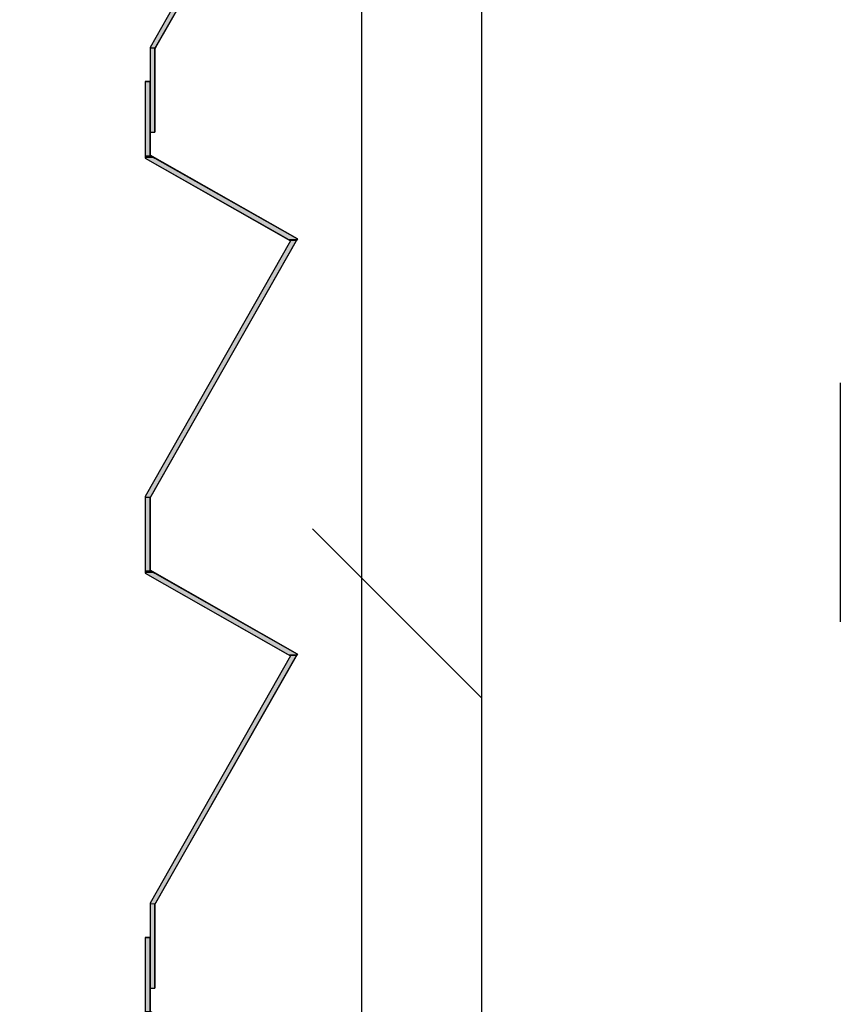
# Model space of a CAD drawing. Extents: x 2 to 87, y -108 to 11.
# Tile 288 of 352: x 43.885 to 44.228, y -34.717 to -34.306. Entities that reach past the tile are written whole.
import ezdxf

# ---------------------------------------------------------------- set-up
doc = ezdxf.new("R2010")
doc.units = 0
doc.header["$MEASUREMENT"] = 0
doc.linetypes.add('DASHDOT', pattern=[1, 0.5, -0.25, 0, -0.25])
doc.linetypes.add('DOT', pattern=[0.25, 0, -0.25])
for name, color, linetype in [('2', 7, 'CONTINUOUS'), ('25', 7, 'CONTINUOUS'), ('4', 7, 'CONTINUOUS'), ('5', 7, 'CONTINUOUS'), ('8', 7, 'CONTINUOUS')]:
    doc.layers.add(name, color=color, linetype=linetype)

# ---------------------------------------------------------------- blocks, each defined once
blk = doc.blocks.new('*N678')
at = {"layer": '25', "color": 62, "linetype": 'Continuous'}
for p, q in [((43.937, -34.6895), (43.939, -34.6895)), ((43.937, -34.6895), (43.937, -34.7203)), ((43.939, -34.6895), (43.939, -34.7203)), ((43.937, -34.7203), (43.937, -34.7215)), ((43.937, -34.7215), (43.9965, -34.7553)), ((43.939, -34.7203), (43.941, -34.7215)), ((43.941, -34.7215), (44.0006, -34.7553)), ((43.9978, -34.7561), (43.937, -34.8631)), ((44.0001, -34.7561), (43.9393, -34.8631)), ((43.9965, -34.7553), (43.9978, -34.7561)), ((44.0006, -34.7553), (44.0001, -34.7561)), ((43.937, -34.8631), (43.937, -34.8636)), ((43.937, -34.8636), (43.937, -34.8939)), ((43.9393, -34.8631), (43.939, -34.8636)), ((43.939, -34.8636), (43.939, -34.8939)), ((43.937, -34.8939), (43.937, -34.8951)), ((43.937, -34.8951), (43.9965, -34.929)), ((43.939, -34.8939), (43.941, -34.8951)), ((43.941, -34.8951), (44.0006, -34.929)), ((43.9978, -34.9297), (43.939, -35.0332)), ((44.0001, -34.9297), (43.9413, -35.0332)), ((43.9965, -34.929), (43.9978, -34.9297)), ((44.0006, -34.929), (44.0001, -34.9297)), ((43.939, -35.0332), (43.939, -35.0337)), ((43.939, -35.0337), (43.939, -35.0687)), ((43.9413, -35.0332), (43.941, -35.0337)), ((43.941, -35.0337), (43.941, -35.0687)), ((43.939, -35.0687), (43.941, -35.0687))]:
    blk.add_line(p, q, dxfattribs=at)
for points in [[(43.937, -34.6895), (43.937, -34.6895), (43.939, -34.6895)], [(43.937, -34.6895), (43.937, -34.7203), (43.939, -34.7203)], [(43.937, -34.6895), (43.939, -34.6895), (43.939, -34.7203)], [(43.937, -34.7203), (43.937, -34.7215), (43.941, -34.7215)], [(43.937, -34.7203), (43.939, -34.7203), (43.941, -34.7215)], [(43.937, -34.7215), (43.9965, -34.7553), (44.0006, -34.7553)], [(43.937, -34.7215), (43.941, -34.7215), (44.0006, -34.7553)], [(43.9978, -34.7561), (43.937, -34.8631), (43.9393, -34.8631)], [(43.9978, -34.7561), (44.0001, -34.7561), (43.9393, -34.8631)], [(43.9965, -34.7553), (43.9978, -34.7561), (44.0001, -34.7561)], [(43.9965, -34.7553), (44.0006, -34.7553), (44.0001, -34.7561)], [(43.937, -34.8631), (43.937, -34.8636), (43.939, -34.8636)], [(43.937, -34.8631), (43.9393, -34.8631), (43.939, -34.8636)], [(43.937, -34.8636), (43.937, -34.8939), (43.939, -34.8939)], [(43.937, -34.8636), (43.939, -34.8636), (43.939, -34.8939)], [(43.937, -34.8939), (43.937, -34.8951), (43.941, -34.8951)], [(43.937, -34.8939), (43.939, -34.8939), (43.941, -34.8951)], [(43.937, -34.8951), (43.9965, -34.929), (44.0006, -34.929)], [(43.937, -34.8951), (43.941, -34.8951), (44.0006, -34.929)], [(43.9978, -34.9297), (43.939, -35.0332), (43.9413, -35.0332)], [(43.9978, -34.9297), (44.0001, -34.9297), (43.9413, -35.0332)], [(43.9965, -34.929), (43.9978, -34.9297), (44.0001, -34.9297)], [(43.9965, -34.929), (44.0006, -34.929), (44.0001, -34.9297)], [(43.939, -35.0332), (43.939, -35.0337), (43.941, -35.0337)], [(43.939, -35.0332), (43.9413, -35.0332), (43.941, -35.0337)], [(43.939, -35.0337), (43.939, -35.0687), (43.941, -35.0687)], [(43.939, -35.0337), (43.941, -35.0337), (43.941, -35.0687)], [(43.939, -35.0687), (43.939, -35.0687), (43.941, -35.0687)]]:
    blk.add_solid(points, dxfattribs=at)
blk = doc.blocks.new('*N679')
at = {"layer": '25', "color": 62, "linetype": 'Continuous'}
for p, q in [((43.937, -34.3315), (43.939, -34.3315)), ((43.937, -34.3315), (43.937, -34.3623)), ((43.939, -34.3315), (43.939, -34.3623)), ((43.937, -34.3623), (43.937, -34.3635)), ((43.937, -34.3635), (43.9965, -34.3973)), ((43.939, -34.3623), (43.941, -34.3635)), ((43.941, -34.3635), (44.0006, -34.3973)), ((43.9978, -34.3981), (43.937, -34.5051)), ((44.0001, -34.3981), (43.9393, -34.5051)), ((43.9965, -34.3973), (43.9978, -34.3981)), ((44.0006, -34.3973), (44.0001, -34.3981)), ((43.937, -34.5051), (43.937, -34.5056)), ((43.9393, -34.5051), (43.939, -34.5056)), ((43.937, -34.5056), (43.937, -34.5359)), ((43.939, -34.5056), (43.939, -34.5359)), ((43.937, -34.5359), (43.937, -34.5371)), ((43.937, -34.5371), (43.9965, -34.571)), ((43.939, -34.5359), (43.941, -34.5371)), ((43.941, -34.5371), (44.0006, -34.571)), ((43.9965, -34.571), (43.9978, -34.5717)), ((44.0006, -34.571), (44.0001, -34.5717)), ((43.9978, -34.5717), (43.939, -34.6752)), ((44.0001, -34.5717), (43.9413, -34.6752)), ((43.939, -34.6752), (43.939, -34.6757)), ((43.939, -34.6757), (43.939, -34.7107)), ((43.9413, -34.6752), (43.941, -34.6757)), ((43.941, -34.6757), (43.941, -34.7107)), ((43.939, -34.7107), (43.941, -34.7107))]:
    blk.add_line(p, q, dxfattribs=at)
for points in [[(43.937, -34.3315), (43.937, -34.3315), (43.939, -34.3315)], [(43.937, -34.3315), (43.937, -34.3623), (43.939, -34.3623)], [(43.937, -34.3315), (43.939, -34.3315), (43.939, -34.3623)], [(43.937, -34.3623), (43.937, -34.3635), (43.941, -34.3635)], [(43.937, -34.3623), (43.939, -34.3623), (43.941, -34.3635)], [(43.937, -34.3635), (43.9965, -34.3973), (44.0006, -34.3973)], [(43.937, -34.3635), (43.941, -34.3635), (44.0006, -34.3973)], [(43.9978, -34.3981), (43.937, -34.5051), (43.9393, -34.5051)], [(43.9978, -34.3981), (44.0001, -34.3981), (43.9393, -34.5051)], [(43.9965, -34.3973), (43.9978, -34.3981), (44.0001, -34.3981)], [(43.9965, -34.3973), (44.0006, -34.3973), (44.0001, -34.3981)], [(43.937, -34.5051), (43.937, -34.5056), (43.939, -34.5056)], [(43.937, -34.5051), (43.9393, -34.5051), (43.939, -34.5056)], [(43.937, -34.5056), (43.937, -34.5359), (43.939, -34.5359)], [(43.937, -34.5056), (43.939, -34.5056), (43.939, -34.5359)], [(43.937, -34.5359), (43.937, -34.5371), (43.941, -34.5371)], [(43.937, -34.5359), (43.939, -34.5359), (43.941, -34.5371)], [(43.937, -34.5371), (43.9965, -34.571), (44.0006, -34.571)], [(43.937, -34.5371), (43.941, -34.5371), (44.0006, -34.571)], [(43.9965, -34.571), (43.9978, -34.5717), (44.0001, -34.5717)], [(43.9965, -34.571), (44.0006, -34.571), (44.0001, -34.5717)], [(43.9978, -34.5717), (43.939, -34.6752), (43.9413, -34.6752)], [(43.9978, -34.5717), (44.0001, -34.5717), (43.9413, -34.6752)], [(43.939, -34.6752), (43.939, -34.6757), (43.941, -34.6757)], [(43.939, -34.6752), (43.9413, -34.6752), (43.941, -34.6757)], [(43.939, -34.6757), (43.939, -34.7107), (43.941, -34.7107)], [(43.939, -34.6757), (43.941, -34.6757), (43.941, -34.7107)], [(43.939, -34.7107), (43.939, -34.7107), (43.941, -34.7107)]]:
    blk.add_solid(points, dxfattribs=at)
blk = doc.blocks.new('*N680')
at = {"layer": '25', "color": 62, "linetype": 'Continuous'}
for p, q in [((43.937, -33.9735), (43.939, -33.9735)), ((43.937, -33.9735), (43.937, -34.0043)), ((43.939, -33.9735), (43.939, -34.0043)), ((43.937, -34.0043), (43.937, -34.0055)), ((43.937, -34.0055), (43.9965, -34.0393)), ((43.939, -34.0043), (43.941, -34.0055)), ((43.941, -34.0055), (44.0006, -34.0393)), ((43.9978, -34.0401), (43.937, -34.1471)), ((44.0001, -34.0401), (43.9393, -34.1471)), ((43.9965, -34.0393), (43.9978, -34.0401)), ((44.0006, -34.0393), (44.0001, -34.0401)), ((43.937, -34.1471), (43.937, -34.1476)), ((43.9393, -34.1471), (43.939, -34.1476)), ((43.937, -34.1476), (43.937, -34.1779)), ((43.939, -34.1476), (43.939, -34.1779)), ((43.937, -34.1779), (43.937, -34.1791)), ((43.937, -34.1791), (43.9965, -34.213)), ((43.939, -34.1779), (43.941, -34.1791)), ((43.941, -34.1791), (44.0006, -34.213)), ((43.9965, -34.213), (43.9978, -34.2137)), ((44.0006, -34.213), (44.0001, -34.2137)), ((43.9978, -34.2137), (43.939, -34.3172)), ((44.0001, -34.2137), (43.9413, -34.3172)), ((43.939, -34.3172), (43.939, -34.3177)), ((43.939, -34.3177), (43.939, -34.3527)), ((43.9413, -34.3172), (43.941, -34.3177)), ((43.941, -34.3177), (43.941, -34.3527)), ((43.939, -34.3527), (43.941, -34.3527))]:
    blk.add_line(p, q, dxfattribs=at)
for points in [[(43.937, -33.9735), (43.937, -33.9735), (43.939, -33.9735)], [(43.937, -33.9735), (43.937, -34.0043), (43.939, -34.0043)], [(43.937, -33.9735), (43.939, -33.9735), (43.939, -34.0043)], [(43.937, -34.0043), (43.937, -34.0055), (43.941, -34.0055)], [(43.937, -34.0043), (43.939, -34.0043), (43.941, -34.0055)], [(43.937, -34.0055), (43.9965, -34.0393), (44.0006, -34.0393)], [(43.937, -34.0055), (43.941, -34.0055), (44.0006, -34.0393)], [(43.9978, -34.0401), (43.937, -34.1471), (43.9393, -34.1471)], [(43.9978, -34.0401), (44.0001, -34.0401), (43.9393, -34.1471)], [(43.9965, -34.0393), (43.9978, -34.0401), (44.0001, -34.0401)], [(43.9965, -34.0393), (44.0006, -34.0393), (44.0001, -34.0401)], [(43.937, -34.1471), (43.937, -34.1476), (43.939, -34.1476)], [(43.937, -34.1471), (43.9393, -34.1471), (43.939, -34.1476)], [(43.937, -34.1476), (43.937, -34.1779), (43.939, -34.1779)], [(43.937, -34.1476), (43.939, -34.1476), (43.939, -34.1779)], [(43.937, -34.1779), (43.937, -34.1791), (43.941, -34.1791)], [(43.937, -34.1779), (43.939, -34.1779), (43.941, -34.1791)], [(43.937, -34.1791), (43.9965, -34.213), (44.0006, -34.213)], [(43.937, -34.1791), (43.941, -34.1791), (44.0006, -34.213)], [(43.9965, -34.213), (43.9978, -34.2137), (44.0001, -34.2137)], [(43.9965, -34.213), (44.0006, -34.213), (44.0001, -34.2137)], [(43.9978, -34.2137), (43.939, -34.3172), (43.9413, -34.3172)], [(43.9978, -34.2137), (44.0001, -34.2137), (43.9413, -34.3172)], [(43.939, -34.3172), (43.939, -34.3177), (43.941, -34.3177)], [(43.939, -34.3172), (43.9413, -34.3172), (43.941, -34.3177)], [(43.939, -34.3177), (43.939, -34.3527), (43.941, -34.3527)], [(43.939, -34.3177), (43.941, -34.3177), (43.941, -34.3527)], [(43.939, -34.3527), (43.939, -34.3527), (43.941, -34.3527)]]:
    blk.add_solid(points, dxfattribs=at)

msp = doc.modelspace()

# ---------------------------------------------------------------- linework, layer by layer
at = {"layer": '2', "color": 62, "linetype": 'Continuous'}
for p, q in [((43.941, -34.3177), (44.0006, -34.213)), ((43.9978, -34.2137), (43.939, -34.3172)), ((43.939, -34.3172), (43.939, -34.3527)), ((43.941, -34.3527), (43.941, -34.3177)), ((43.939, -34.3315), (43.937, -34.3315)), ((43.937, -34.3315), (43.937, -34.3635)), ((43.939, -34.3623), (43.939, -34.3315)), ((43.939, -34.3527), (43.941, -34.3527)), ((43.937, -34.3635), (43.9978, -34.3981)), ((44.0006, -34.3973), (43.939, -34.3623)), ((43.9978, -34.3981), (43.937, -34.5051)), ((43.939, -34.5056), (44.0006, -34.3973)), ((43.937, -34.5051), (43.937, -34.5371)), ((43.939, -34.5359), (43.939, -34.5056)), ((43.937, -34.5371), (43.9978, -34.5717)), ((44.0006, -34.571), (43.939, -34.5359)), ((43.941, -34.6757), (44.0006, -34.571)), ((43.9978, -34.5717), (43.939, -34.6752)), ((43.939, -34.6752), (43.939, -34.7107)), ((43.941, -34.7107), (43.941, -34.6757)), ((43.939, -34.6895), (43.937, -34.6895)), ((43.937, -34.6895), (43.937, -34.7215)), ((43.939, -34.7203), (43.939, -34.6895)), ((43.939, -34.7107), (43.941, -34.7107))]:
    msp.add_line(p, q, dxfattribs=at)
at = {"layer": '4', "color": 62, "linetype": 'Continuous'}
msp.add_line((44.0276, -37.2283), (44.0276, -33.2575), dxfattribs=at)
at = {"layer": '5', "color": 7, "linetype": 'DASHDOT'}
msp.add_line((44.2276, -7.3075), (44.2276, -96.5075), dxfattribs=at)
at = {"layer": '8', "color": 5, "linetype": 'DOT'}
for p, q in [((44.0776, -34.5893), (33.5276, -24.0393)), ((40.3266, -37.9974), (44.0776, -34.2464))]:
    msp.add_line(p, q, dxfattribs=at)
at = {"layer": '8', "color": 5, "linetype": 'Continuous'}
msp.add_line((44.0776, -33.3075), (44.0776, -37.9974), dxfattribs=at)

# ---------------------------------------------------------------- block references
at = {"layer": '25', "color": 62, "linetype": 'Continuous'}
for name in ['*N680', '*N679', '*N678']:
    msp.add_blockref(name, (0, 0), dxfattribs=at)

doc.saveas('drawing.dxf')
